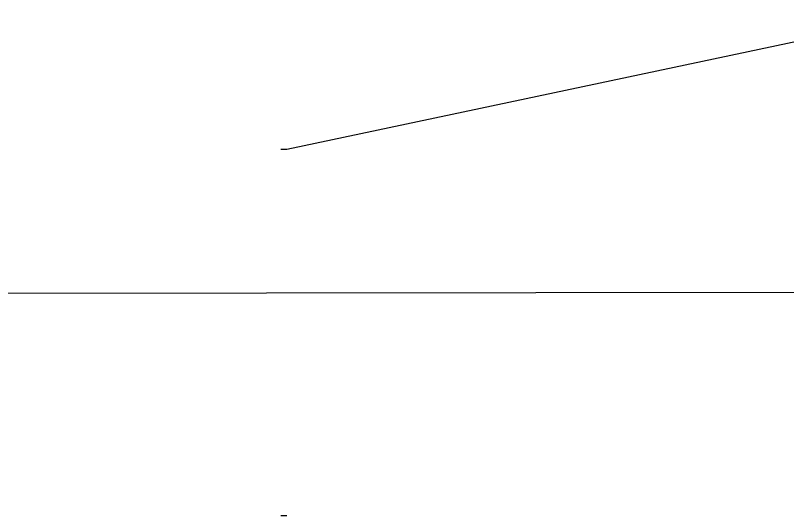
# Model space of a CAD drawing. Extents: x 3297735 to 3335592, y 670436 to 695807.
# Drawn here: x 3305645.88 to 3305677.43, y 675806.71 to 675827.19 of the extents above; entities that cross this region are included whole.
import ezdxf

# ---------------------------------------------------------------- set-up
doc = ezdxf.new("R2010")
doc.units = 0
doc.layers.add('V-GRID-FRAM', color=7, linetype='Continuous')
doc.layers.add('V-ROAD-CNTR', color=7, linetype='Continuous')

msp = doc.modelspace()

# ---------------------------------------------------------------- linework, layer by layer
at = {"layer": 'V-GRID-FRAM'}
msp.add_lwpolyline([(3301851.371, 693996.526), (3333375.012, 694028.621), (3333401.461, 675844.067), (3301861.951, 675811.956)], close=True, dxfattribs=at)
at = {"layer": 'V-ROAD-CNTR'}
for points in [[(3305656.991, 675821.71), (3305903.342, 675873.99), (3306419.395, 675983.367), (3306609.922, 676024.921)], [(3305656.735, 675821.71), (3305656.737, 675821.71)], [(3305656.737, 675821.71), (3305656.739, 675821.71)], [(3305656.739, 675821.71), (3305656.741, 675821.71)], [(3305656.741, 675821.71), (3305656.743, 675821.71)], [(3305656.743, 675821.71), (3305656.745, 675821.71)], [(3305656.745, 675821.71), (3305656.747, 675821.71)], [(3305656.747, 675821.71), (3305656.749, 675821.71)], [(3305656.749, 675821.71), (3305656.751, 675821.71)], [(3305656.751, 675821.71), (3305656.753, 675821.71)], [(3305656.753, 675821.71), (3305656.755, 675821.71)], [(3305656.755, 675821.71), (3305656.757, 675821.71)], [(3305656.757, 675821.71), (3305656.759, 675821.71)], [(3305656.759, 675821.71), (3305656.761, 675821.71)], [(3305656.761, 675821.71), (3305656.763, 675821.71)], [(3305656.763, 675821.71), (3305656.765, 675821.71)], [(3305656.765, 675821.71), (3305656.767, 675821.71)], [(3305656.767, 675821.71), (3305656.769, 675821.71)], [(3305656.769, 675821.71), (3305656.771, 675821.71)], [(3305656.771, 675821.71), (3305656.773, 675821.71)], [(3305656.773, 675821.71), (3305656.775, 675821.71)], [(3305656.775, 675821.71), (3305656.777, 675821.71)], [(3305656.777, 675821.71), (3305656.779, 675821.71)], [(3305656.779, 675821.71), (3305656.781, 675821.71)], [(3305656.781, 675821.71), (3305656.783, 675821.71)], [(3305656.783, 675821.71), (3305656.785, 675821.71)], [(3305656.785, 675821.71), (3305656.787, 675821.71)], [(3305656.787, 675821.71), (3305656.789, 675821.71)], [(3305656.789, 675821.71), (3305656.791, 675821.71)], [(3305656.791, 675821.71), (3305656.793, 675821.71)], [(3305656.793, 675821.71), (3305656.795, 675821.71)], [(3305656.795, 675821.71), (3305656.797, 675821.71)], [(3305656.797, 675821.71), (3305656.799, 675821.71)], [(3305656.799, 675821.71), (3305656.801, 675821.71)], [(3305656.801, 675821.71), (3305656.803, 675821.71)], [(3305656.803, 675821.71), (3305656.805, 675821.71)], [(3305656.805, 675821.71), (3305656.807, 675821.71)], [(3305656.807, 675821.71), (3305656.809, 675821.71)], [(3305656.809, 675821.71), (3305656.811, 675821.71)], [(3305656.811, 675821.71), (3305656.813, 675821.71)], [(3305656.813, 675821.71), (3305656.815, 675821.71)], [(3305656.815, 675821.71), (3305656.817, 675821.71)], [(3305656.817, 675821.71), (3305656.819, 675821.71)], [(3305656.819, 675821.71), (3305656.821, 675821.71)], [(3305656.821, 675821.71), (3305656.823, 675821.71)], [(3305656.823, 675821.71), (3305656.825, 675821.71)], [(3305656.825, 675821.71), (3305656.827, 675821.71)], [(3305656.827, 675821.71), (3305656.829, 675821.71)], [(3305656.829, 675821.71), (3305656.831, 675821.71)], [(3305656.831, 675821.71), (3305656.833, 675821.71)], [(3305656.833, 675821.71), (3305656.835, 675821.71)], [(3305656.835, 675821.71), (3305656.837, 675821.71)], [(3305656.837, 675821.71), (3305656.839, 675821.71)], [(3305656.839, 675821.71), (3305656.841, 675821.71)], [(3305656.841, 675821.71), (3305656.843, 675821.71)], [(3305656.843, 675821.71), (3305656.845, 675821.71)], [(3305656.845, 675821.71), (3305656.847, 675821.71)], [(3305656.847, 675821.71), (3305656.849, 675821.71)], [(3305656.849, 675821.71), (3305656.851, 675821.71)], [(3305656.851, 675821.71), (3305656.853, 675821.71)], [(3305656.853, 675821.71), (3305656.855, 675821.71)], [(3305656.855, 675821.71), (3305656.857, 675821.71)], [(3305656.857, 675821.71), (3305656.859, 675821.71)], [(3305656.859, 675821.71), (3305656.861, 675821.71)], [(3305656.861, 675821.71), (3305656.863, 675821.71)], [(3305656.863, 675821.71), (3305656.865, 675821.71)], [(3305656.865, 675821.71), (3305656.867, 675821.71)], [(3305656.867, 675821.71), (3305656.869, 675821.71)], [(3305656.869, 675821.71), (3305656.871, 675821.71)], [(3305656.871, 675821.71), (3305656.873, 675821.71)], [(3305656.873, 675821.71), (3305656.875, 675821.71)], [(3305656.875, 675821.71), (3305656.877, 675821.71)], [(3305656.877, 675821.71), (3305656.879, 675821.71)], [(3305656.879, 675821.71), (3305656.881, 675821.71)], [(3305656.881, 675821.71), (3305656.883, 675821.71)], [(3305656.883, 675821.71), (3305656.885, 675821.71)], [(3305656.885, 675821.71), (3305656.887, 675821.71)], [(3305656.887, 675821.71), (3305656.889, 675821.71)], [(3305656.889, 675821.71), (3305656.891, 675821.71)], [(3305656.891, 675821.71), (3305656.893, 675821.71)], [(3305656.893, 675821.71), (3305656.895, 675821.71)], [(3305656.895, 675821.71), (3305656.897, 675821.71)], [(3305656.897, 675821.71), (3305656.899, 675821.71)], [(3305656.899, 675821.71), (3305656.901, 675821.71)], [(3305656.901, 675821.71), (3305656.903, 675821.71)], [(3305656.903, 675821.71), (3305656.905, 675821.71)], [(3305656.905, 675821.71), (3305656.907, 675821.71)], [(3305656.907, 675821.71), (3305656.909, 675821.71)], [(3305656.909, 675821.71), (3305656.911, 675821.71)], [(3305656.911, 675821.71), (3305656.913, 675821.71)], [(3305656.913, 675821.71), (3305656.914, 675821.71)], [(3305656.914, 675821.71), (3305656.915, 675821.71)], [(3305656.915, 675821.71), (3305656.916, 675821.71)], [(3305656.916, 675821.71), (3305656.917, 675821.71)], [(3305656.917, 675821.71), (3305656.918, 675821.71)], [(3305656.918, 675821.71), (3305656.919, 675821.71)], [(3305656.919, 675821.71), (3305656.92, 675821.71)], [(3305656.92, 675821.71), (3305656.921, 675821.71)], [(3305656.921, 675821.71), (3305656.922, 675821.71)], [(3305656.922, 675821.71), (3305656.923, 675821.71)], [(3305656.923, 675821.71), (3305656.924, 675821.71)], [(3305656.924, 675821.71), (3305656.925, 675821.71)], [(3305656.925, 675821.71), (3305656.926, 675821.71)], [(3305656.926, 675821.71), (3305656.927, 675821.71)], [(3305656.927, 675821.71), (3305656.928, 675821.71)], [(3305656.928, 675821.71), (3305656.929, 675821.71)], [(3305656.929, 675821.71), (3305656.93, 675821.71)], [(3305656.93, 675821.71), (3305656.931, 675821.71)], [(3305656.931, 675821.71), (3305656.932, 675821.71)], [(3305656.932, 675821.71), (3305656.933, 675821.71)], [(3305656.933, 675821.71), (3305656.934, 675821.71)], [(3305656.934, 675821.71), (3305656.935, 675821.71)], [(3305656.935, 675821.71), (3305656.936, 675821.71)], [(3305656.936, 675821.71), (3305656.937, 675821.71)], [(3305656.937, 675821.71), (3305656.938, 675821.71)], [(3305656.938, 675821.71), (3305656.939, 675821.71)], [(3305656.939, 675821.71), (3305656.94, 675821.71)], [(3305656.94, 675821.71), (3305656.941, 675821.71)], [(3305656.941, 675821.71), (3305656.942, 675821.71)], [(3305656.942, 675821.71), (3305656.943, 675821.71)], [(3305656.943, 675821.71), (3305656.944, 675821.71)], [(3305656.944, 675821.71), (3305656.945, 675821.71)], [(3305656.945, 675821.71), (3305656.946, 675821.71)], [(3305656.946, 675821.71), (3305656.947, 675821.71)], [(3305656.947, 675821.71), (3305656.948, 675821.71)], [(3305656.948, 675821.71), (3305656.949, 675821.71)], [(3305656.949, 675821.71), (3305656.95, 675821.71)], [(3305656.95, 675821.71), (3305656.951, 675821.71)], [(3305656.951, 675821.71), (3305656.952, 675821.71)], [(3305656.952, 675821.71), (3305656.953, 675821.71)], [(3305656.953, 675821.71), (3305656.954, 675821.71)], [(3305656.954, 675821.71), (3305656.955, 675821.71)], [(3305656.955, 675821.71), (3305656.956, 675821.71)], [(3305656.956, 675821.71), (3305656.957, 675821.71)], [(3305656.957, 675821.71), (3305656.958, 675821.71)], [(3305656.958, 675821.71), (3305656.959, 675821.71)], [(3305656.959, 675821.71), (3305656.96, 675821.71)], [(3305656.96, 675821.71), (3305656.961, 675821.71)], [(3305656.961, 675821.71), (3305656.962, 675821.71)], [(3305656.962, 675821.71), (3305656.963, 675821.71)], [(3305656.963, 675821.71), (3305656.964, 675821.71)], [(3305656.964, 675821.71), (3305656.965, 675821.71)], [(3305656.965, 675821.71), (3305656.966, 675821.71)], [(3305656.966, 675821.71), (3305656.967, 675821.71)], [(3305656.967, 675821.71), (3305656.968, 675821.71)], [(3305656.968, 675821.71), (3305656.969, 675821.71)], [(3305656.969, 675821.71), (3305656.97, 675821.71)], [(3305656.97, 675821.71), (3305656.971, 675821.71)], [(3305656.971, 675821.71), (3305656.972, 675821.71)], [(3305656.972, 675821.71), (3305656.973, 675821.71)], [(3305656.973, 675821.71), (3305656.974, 675821.71)], [(3305656.974, 675821.71), (3305656.975, 675821.71)], [(3305656.975, 675821.71), (3305656.976, 675821.71)], [(3305656.976, 675821.71), (3305656.977, 675821.71)], [(3305656.977, 675821.71), (3305656.978, 675821.71)], [(3305656.978, 675821.71), (3305656.979, 675821.71)], [(3305656.979, 675821.71), (3305656.98, 675821.71)], [(3305656.98, 675821.71), (3305656.981, 675821.71)], [(3305656.981, 675821.71), (3305656.982, 675821.71)], [(3305656.982, 675821.71), (3305656.983, 675821.71)], [(3305656.983, 675821.71), (3305656.984, 675821.71)], [(3305656.984, 675821.71), (3305656.985, 675821.71)], [(3305656.985, 675821.71), (3305656.986, 675821.71)], [(3305656.986, 675821.71), (3305656.987, 675821.71)], [(3305656.987, 675821.71), (3305656.988, 675821.71)], [(3305656.988, 675821.71), (3305656.989, 675821.71)], [(3305656.989, 675821.71), (3305656.99, 675821.71)], [(3305656.99, 675821.71), (3305656.991, 675821.71)], [(3305656.735, 675806.71), (3305656.737, 675806.71)], [(3305656.737, 675806.71), (3305656.739, 675806.71)], [(3305656.739, 675806.71), (3305656.741, 675806.71)], [(3305656.741, 675806.71), (3305656.743, 675806.71)], [(3305656.743, 675806.71), (3305656.745, 675806.71)], [(3305656.745, 675806.71), (3305656.747, 675806.71)], [(3305656.747, 675806.71), (3305656.749, 675806.71)], [(3305656.749, 675806.71), (3305656.751, 675806.71)], [(3305656.751, 675806.71), (3305656.753, 675806.71)], [(3305656.753, 675806.71), (3305656.755, 675806.71)], [(3305656.755, 675806.71), (3305656.757, 675806.71)], [(3305656.757, 675806.71), (3305656.759, 675806.71)], [(3305656.759, 675806.71), (3305656.761, 675806.71)], [(3305656.761, 675806.71), (3305656.763, 675806.71)], [(3305656.763, 675806.71), (3305656.765, 675806.71)], [(3305656.765, 675806.71), (3305656.767, 675806.71)], [(3305656.767, 675806.71), (3305656.769, 675806.71)], [(3305656.769, 675806.71), (3305656.771, 675806.71)], [(3305656.771, 675806.71), (3305656.773, 675806.71)], [(3305656.773, 675806.71), (3305656.775, 675806.71)], [(3305656.775, 675806.71), (3305656.777, 675806.71)], [(3305656.777, 675806.71), (3305656.779, 675806.71)], [(3305656.779, 675806.71), (3305656.781, 675806.71)], [(3305656.781, 675806.71), (3305656.783, 675806.71)], [(3305656.783, 675806.71), (3305656.785, 675806.71)], [(3305656.785, 675806.71), (3305656.787, 675806.71)], [(3305656.787, 675806.71), (3305656.789, 675806.71)], [(3305656.789, 675806.71), (3305656.791, 675806.71)], [(3305656.791, 675806.71), (3305656.793, 675806.71)], [(3305656.793, 675806.71), (3305656.795, 675806.71)], [(3305656.795, 675806.71), (3305656.797, 675806.71)], [(3305656.797, 675806.71), (3305656.799, 675806.71)], [(3305656.799, 675806.71), (3305656.801, 675806.71)], [(3305656.801, 675806.71), (3305656.803, 675806.71)], [(3305656.803, 675806.71), (3305656.805, 675806.71)], [(3305656.805, 675806.71), (3305656.807, 675806.71)], [(3305656.807, 675806.71), (3305656.809, 675806.71)], [(3305656.809, 675806.71), (3305656.811, 675806.71)], [(3305656.811, 675806.71), (3305656.813, 675806.71)], [(3305656.813, 675806.71), (3305656.815, 675806.71)], [(3305656.815, 675806.71), (3305656.817, 675806.71)], [(3305656.817, 675806.71), (3305656.819, 675806.71)], [(3305656.819, 675806.71), (3305656.821, 675806.71)], [(3305656.821, 675806.71), (3305656.823, 675806.71)], [(3305656.823, 675806.71), (3305656.825, 675806.71)], [(3305656.825, 675806.71), (3305656.827, 675806.71)], [(3305656.827, 675806.71), (3305656.829, 675806.71)], [(3305656.829, 675806.71), (3305656.831, 675806.71)], [(3305656.831, 675806.71), (3305656.833, 675806.71)], [(3305656.833, 675806.71), (3305656.835, 675806.71)], [(3305656.835, 675806.71), (3305656.837, 675806.71)], [(3305656.837, 675806.71), (3305656.839, 675806.71)], [(3305656.839, 675806.71), (3305656.841, 675806.71)], [(3305656.841, 675806.71), (3305656.843, 675806.71)], [(3305656.843, 675806.71), (3305656.845, 675806.71)], [(3305656.845, 675806.71), (3305656.847, 675806.71)], [(3305656.847, 675806.71), (3305656.849, 675806.71)], [(3305656.849, 675806.71), (3305656.851, 675806.71)], [(3305656.851, 675806.71), (3305656.853, 675806.71)], [(3305656.853, 675806.71), (3305656.855, 675806.71)], [(3305656.855, 675806.71), (3305656.857, 675806.71)], [(3305656.857, 675806.71), (3305656.859, 675806.71)], [(3305656.859, 675806.71), (3305656.861, 675806.71)], [(3305656.861, 675806.71), (3305656.863, 675806.71)], [(3305656.863, 675806.71), (3305656.865, 675806.71)], [(3305656.865, 675806.71), (3305656.867, 675806.71)], [(3305656.867, 675806.71), (3305656.869, 675806.71)], [(3305656.869, 675806.71), (3305656.871, 675806.71)], [(3305656.871, 675806.71), (3305656.873, 675806.71)], [(3305656.873, 675806.71), (3305656.875, 675806.71)], [(3305656.875, 675806.71), (3305656.877, 675806.71)], [(3305656.877, 675806.71), (3305656.879, 675806.71)], [(3305656.879, 675806.71), (3305656.881, 675806.71)], [(3305656.881, 675806.71), (3305656.883, 675806.71)], [(3305656.883, 675806.71), (3305656.885, 675806.71)], [(3305656.885, 675806.71), (3305656.887, 675806.71)], [(3305656.887, 675806.71), (3305656.889, 675806.71)], [(3305656.889, 675806.71), (3305656.891, 675806.71)], [(3305656.891, 675806.71), (3305656.893, 675806.71)], [(3305656.893, 675806.71), (3305656.895, 675806.71)], [(3305656.895, 675806.71), (3305656.897, 675806.71)], [(3305656.897, 675806.71), (3305656.899, 675806.71)], [(3305656.899, 675806.71), (3305656.901, 675806.71)], [(3305656.901, 675806.71), (3305656.903, 675806.71)], [(3305656.903, 675806.71), (3305656.905, 675806.71)], [(3305656.905, 675806.71), (3305656.907, 675806.71)], [(3305656.907, 675806.71), (3305656.909, 675806.71)], [(3305656.909, 675806.71), (3305656.911, 675806.71)], [(3305656.911, 675806.71), (3305656.913, 675806.71)], [(3305656.913, 675806.71), (3305656.914, 675806.71)], [(3305656.914, 675806.71), (3305656.915, 675806.71)], [(3305656.915, 675806.71), (3305656.916, 675806.71)], [(3305656.916, 675806.71), (3305656.917, 675806.71)], [(3305656.917, 675806.71), (3305656.918, 675806.71)], [(3305656.918, 675806.71), (3305656.919, 675806.71)], [(3305656.919, 675806.71), (3305656.92, 675806.71)], [(3305656.92, 675806.71), (3305656.921, 675806.71)], [(3305656.921, 675806.71), (3305656.922, 675806.71)], [(3305656.922, 675806.71), (3305656.923, 675806.71)], [(3305656.923, 675806.71), (3305656.924, 675806.71)], [(3305656.924, 675806.71), (3305656.925, 675806.71)], [(3305656.925, 675806.71), (3305656.926, 675806.71)], [(3305656.926, 675806.71), (3305656.927, 675806.71)], [(3305656.927, 675806.71), (3305656.928, 675806.71)], [(3305656.928, 675806.71), (3305656.929, 675806.71)], [(3305656.929, 675806.71), (3305656.93, 675806.71)], [(3305656.93, 675806.71), (3305656.931, 675806.71)], [(3305656.931, 675806.71), (3305656.932, 675806.71)], [(3305656.932, 675806.71), (3305656.933, 675806.71)], [(3305656.933, 675806.71), (3305656.934, 675806.71)], [(3305656.934, 675806.71), (3305656.935, 675806.71)], [(3305656.935, 675806.71), (3305656.936, 675806.71)], [(3305656.936, 675806.71), (3305656.937, 675806.71)], [(3305656.937, 675806.71), (3305656.938, 675806.71)], [(3305656.938, 675806.71), (3305656.939, 675806.71)], [(3305656.939, 675806.71), (3305656.94, 675806.71)], [(3305656.94, 675806.71), (3305656.941, 675806.71)], [(3305656.941, 675806.71), (3305656.942, 675806.71)], [(3305656.942, 675806.71), (3305656.943, 675806.71)], [(3305656.943, 675806.71), (3305656.944, 675806.71)], [(3305656.944, 675806.71), (3305656.945, 675806.71)], [(3305656.945, 675806.71), (3305656.946, 675806.71)], [(3305656.946, 675806.71), (3305656.947, 675806.71)], [(3305656.947, 675806.71), (3305656.948, 675806.71)], [(3305656.948, 675806.71), (3305656.949, 675806.71)], [(3305656.949, 675806.71), (3305656.95, 675806.71)], [(3305656.95, 675806.71), (3305656.951, 675806.71)], [(3305656.951, 675806.71), (3305656.952, 675806.71)], [(3305656.952, 675806.71), (3305656.953, 675806.71)], [(3305656.953, 675806.71), (3305656.954, 675806.71)], [(3305656.954, 675806.71), (3305656.955, 675806.71)], [(3305656.955, 675806.71), (3305656.956, 675806.71)], [(3305656.956, 675806.71), (3305656.957, 675806.71)], [(3305656.957, 675806.71), (3305656.958, 675806.71)], [(3305656.958, 675806.71), (3305656.959, 675806.71)], [(3305656.959, 675806.71), (3305656.96, 675806.71)], [(3305656.96, 675806.71), (3305656.961, 675806.71)], [(3305656.961, 675806.71), (3305656.962, 675806.71)], [(3305656.962, 675806.71), (3305656.963, 675806.71)], [(3305656.963, 675806.71), (3305656.964, 675806.71)], [(3305656.964, 675806.71), (3305656.965, 675806.71)], [(3305656.965, 675806.71), (3305656.966, 675806.71)], [(3305656.966, 675806.71), (3305656.967, 675806.71)], [(3305656.967, 675806.71), (3305656.968, 675806.71)], [(3305656.968, 675806.71), (3305656.969, 675806.71)], [(3305656.969, 675806.71), (3305656.97, 675806.71)], [(3305656.97, 675806.71), (3305656.971, 675806.71)], [(3305656.971, 675806.71), (3305656.972, 675806.71)], [(3305656.972, 675806.71), (3305656.973, 675806.71)], [(3305656.973, 675806.71), (3305656.974, 675806.71)], [(3305656.974, 675806.71), (3305656.975, 675806.71)], [(3305656.975, 675806.71), (3305656.976, 675806.71)], [(3305656.976, 675806.71), (3305656.977, 675806.71)], [(3305656.977, 675806.71), (3305656.978, 675806.71)], [(3305656.978, 675806.71), (3305656.979, 675806.71)], [(3305656.979, 675806.71), (3305656.98, 675806.71)], [(3305656.98, 675806.71), (3305656.981, 675806.71)], [(3305656.981, 675806.71), (3305656.982, 675806.71)], [(3305656.982, 675806.71), (3305656.983, 675806.71)], [(3305656.983, 675806.71), (3305656.984, 675806.71)], [(3305656.984, 675806.71), (3305656.985, 675806.71)], [(3305656.985, 675806.71), (3305656.986, 675806.71)], [(3305656.986, 675806.71), (3305656.987, 675806.71)], [(3305656.987, 675806.71), (3305656.988, 675806.71)], [(3305656.988, 675806.71), (3305656.989, 675806.71)], [(3305656.989, 675806.71), (3305656.99, 675806.71)], [(3305656.99, 675806.71), (3305656.991, 675806.71)]]:
    msp.add_lwpolyline(points, dxfattribs=at)

doc.saveas('drawing.dxf')
